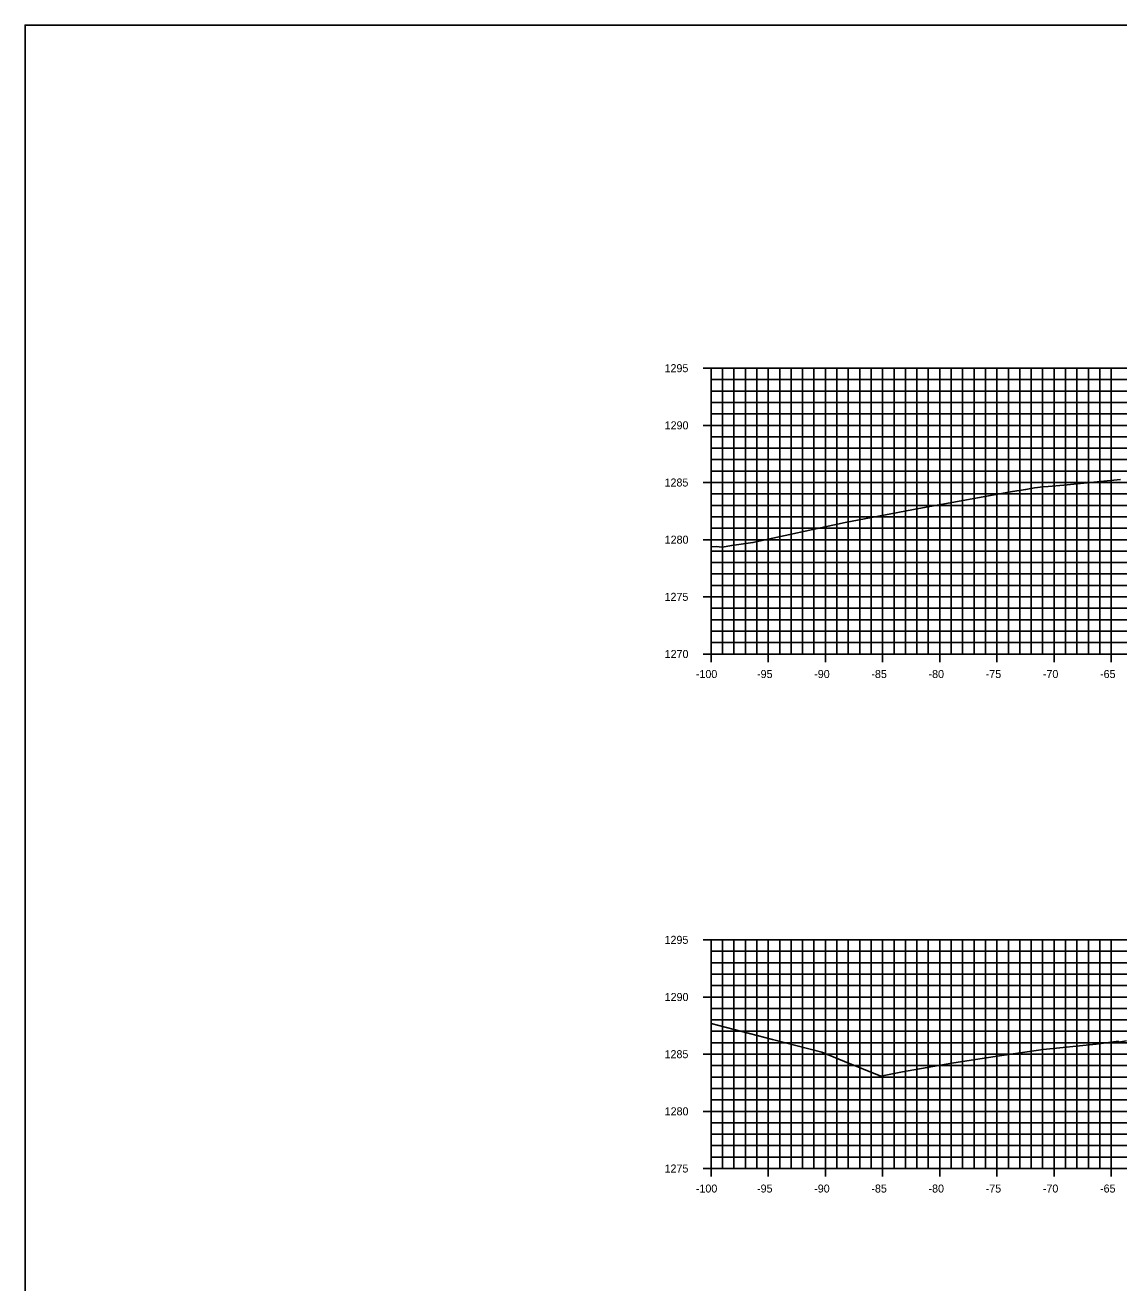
# Model space of a CAD drawing. Extents: x 674939 to 678919, y 750652 to 765176.
# Drawn here: x 678578.5 to 678674.2, y 758622.6 to 758732.6 of the extents above; entities that cross this region are included whole.
import ezdxf

# ---------------------------------------------------------------- set-up
doc = ezdxf.new("R2010")
doc.units = 0
for name, color, linetype in [('Level 10', 7, 'Continuous'), ('Level 20', 7, 'Continuous'), ('Level 4', 7, 'Continuous'), ('Level 8', 7, 'Continuous'), ('Level 9', 7, 'Continuous')]:
    doc.layers.add(name, color=color, linetype=linetype)

msp = doc.modelspace()

# ---------------------------------------------------------------- linework, layer by layer
at = {"layer": 'Level 10'}
for points in [[(678638.53, 758686.93), (678638.98, 758686.95), (678639.49, 758686.9), (678640.33, 758687.05), (678642.19, 758687.29), (678650.26, 758689.05), (678656.7, 758690.27), (678664.88, 758691.75), (678666.06, 758691.95), (678666.83, 758692.08), (678667.58, 758692.16), (678668.02, 758692.2), (678669.37, 758692.33), (678674.35, 758692.81)], [(678638.53, 758645.22), (678643.9, 758643.83), (678648.22, 758642.72), (678650.2, 758641.9), (678653.38, 758640.62), (678655.28, 758641.01), (678659.6, 758641.75), (678663.55, 758642.38), (678667.57, 758642.96), (678672.2, 758643.42), (678674.16, 758643.68), (678674.16, 758643.67), (678674.16, 758643.59), (678674.86, 758643.72)]]:
    msp.add_lwpolyline(points, dxfattribs=at)
at = {"layer": 'Level 20'}
for p, q in [((678638.53, 758702.55), (678838.53, 758702.55)), ((678638.53, 758677.55), (678638.53, 758702.55)), ((678639.53, 758677.55), (678639.53, 758702.55)), ((678640.53, 758677.55), (678640.53, 758702.55)), ((678641.53, 758677.55), (678641.53, 758702.55)), ((678642.53, 758677.55), (678642.53, 758702.55)), ((678643.53, 758677.55), (678643.53, 758702.55)), ((678644.53, 758677.55), (678644.53, 758702.55)), ((678645.53, 758677.55), (678645.53, 758702.55)), ((678646.53, 758677.55), (678646.53, 758702.55)), ((678647.53, 758677.55), (678647.53, 758702.55)), ((678648.53, 758677.55), (678648.53, 758702.55)), ((678649.53, 758677.55), (678649.53, 758702.55)), ((678650.53, 758677.55), (678650.53, 758702.55)), ((678651.53, 758677.55), (678651.53, 758702.55)), ((678652.53, 758677.55), (678652.53, 758702.55)), ((678653.53, 758677.55), (678653.53, 758702.55)), ((678654.53, 758677.55), (678654.53, 758702.55)), ((678655.53, 758677.55), (678655.53, 758702.55)), ((678656.53, 758677.55), (678656.53, 758702.55)), ((678657.53, 758677.55), (678657.53, 758702.55)), ((678658.53, 758677.55), (678658.53, 758702.55)), ((678659.53, 758677.55), (678659.53, 758702.55)), ((678660.53, 758677.55), (678660.53, 758702.55)), ((678661.53, 758677.55), (678661.53, 758702.55)), ((678662.53, 758677.55), (678662.53, 758702.55)), ((678663.53, 758677.55), (678663.53, 758702.55)), ((678664.53, 758677.55), (678664.53, 758702.55)), ((678665.53, 758677.55), (678665.53, 758702.55)), ((678666.53, 758677.55), (678666.53, 758702.55)), ((678667.53, 758677.55), (678667.53, 758702.55)), ((678668.53, 758677.55), (678668.53, 758702.55)), ((678669.53, 758677.55), (678669.53, 758702.55)), ((678670.53, 758677.55), (678670.53, 758702.55)), ((678671.53, 758677.55), (678671.53, 758702.55)), ((678672.53, 758677.55), (678672.53, 758702.55)), ((678673.53, 758677.55), (678673.53, 758702.55)), ((678638.53, 758701.55), (678838.53, 758701.55)), ((678638.53, 758700.55), (678838.53, 758700.55)), ((678638.53, 758699.55), (678838.53, 758699.55)), ((678638.53, 758698.55), (678838.53, 758698.55)), ((678638.53, 758697.55), (678838.53, 758697.55)), ((678638.53, 758696.55), (678838.53, 758696.55)), ((678638.53, 758695.55), (678838.53, 758695.55)), ((678638.53, 758694.55), (678838.53, 758694.55)), ((678638.53, 758693.55), (678838.53, 758693.55)), ((678638.53, 758692.55), (678838.53, 758692.55)), ((678638.53, 758691.55), (678838.53, 758691.55)), ((678638.53, 758690.55), (678838.53, 758690.55)), ((678638.53, 758689.55), (678838.53, 758689.55)), ((678638.53, 758688.55), (678838.53, 758688.55)), ((678638.53, 758687.55), (678838.53, 758687.55)), ((678638.53, 758686.55), (678838.53, 758686.55)), ((678638.53, 758685.55), (678838.53, 758685.55)), ((678638.53, 758684.55), (678838.53, 758684.55)), ((678638.53, 758683.55), (678838.53, 758683.55)), ((678638.53, 758682.55), (678838.53, 758682.55)), ((678638.53, 758681.55), (678838.53, 758681.55)), ((678638.53, 758680.55), (678838.53, 758680.55)), ((678638.53, 758679.55), (678838.53, 758679.55)), ((678638.53, 758678.55), (678838.53, 758678.55)), ((678638.53, 758677.55), (678838.53, 758677.55)), ((678638.53, 758652.55), (678838.53, 758652.55)), ((678638.53, 758632.55), (678638.53, 758652.55)), ((678639.53, 758632.55), (678639.53, 758652.55)), ((678640.53, 758632.55), (678640.53, 758652.55)), ((678641.53, 758632.55), (678641.53, 758652.55)), ((678642.53, 758632.55), (678642.53, 758652.55)), ((678643.53, 758632.55), (678643.53, 758652.55)), ((678644.53, 758632.55), (678644.53, 758652.55)), ((678645.53, 758632.55), (678645.53, 758652.55)), ((678646.53, 758632.55), (678646.53, 758652.55)), ((678647.53, 758632.55), (678647.53, 758652.55)), ((678648.53, 758632.55), (678648.53, 758652.55)), ((678649.53, 758632.55), (678649.53, 758652.55)), ((678650.53, 758632.55), (678650.53, 758652.55)), ((678651.53, 758632.55), (678651.53, 758652.55)), ((678652.53, 758632.55), (678652.53, 758652.55)), ((678653.53, 758632.55), (678653.53, 758652.55)), ((678654.53, 758632.55), (678654.53, 758652.55)), ((678655.53, 758632.55), (678655.53, 758652.55)), ((678656.53, 758632.55), (678656.53, 758652.55)), ((678657.53, 758632.55), (678657.53, 758652.55)), ((678658.53, 758632.55), (678658.53, 758652.55)), ((678659.53, 758632.55), (678659.53, 758652.55)), ((678660.53, 758632.55), (678660.53, 758652.55)), ((678661.53, 758632.55), (678661.53, 758652.55)), ((678662.53, 758632.55), (678662.53, 758652.55)), ((678663.53, 758632.55), (678663.53, 758652.55)), ((678664.53, 758632.55), (678664.53, 758652.55)), ((678665.53, 758632.55), (678665.53, 758652.55)), ((678666.53, 758632.55), (678666.53, 758652.55)), ((678667.53, 758632.55), (678667.53, 758652.55)), ((678668.53, 758632.55), (678668.53, 758652.55)), ((678669.53, 758632.55), (678669.53, 758652.55)), ((678670.53, 758632.55), (678670.53, 758652.55)), ((678671.53, 758632.55), (678671.53, 758652.55)), ((678672.53, 758632.55), (678672.53, 758652.55)), ((678673.53, 758632.55), (678673.53, 758652.55)), ((678638.53, 758651.55), (678838.53, 758651.55)), ((678638.53, 758650.55), (678838.53, 758650.55)), ((678638.53, 758649.55), (678838.53, 758649.55)), ((678638.53, 758648.55), (678838.53, 758648.55)), ((678638.53, 758647.55), (678838.53, 758647.55)), ((678638.53, 758646.55), (678838.53, 758646.55)), ((678638.53, 758645.55), (678838.53, 758645.55)), ((678638.53, 758644.55), (678838.53, 758644.55)), ((678638.53, 758643.55), (678838.53, 758643.55)), ((678638.53, 758642.55), (678838.53, 758642.55)), ((678638.53, 758641.55), (678838.53, 758641.55)), ((678638.53, 758640.55), (678838.53, 758640.55)), ((678638.53, 758639.55), (678838.53, 758639.55)), ((678638.53, 758638.55), (678838.53, 758638.55)), ((678638.53, 758637.55), (678838.53, 758637.55)), ((678638.53, 758636.55), (678838.53, 758636.55)), ((678638.53, 758635.55), (678838.53, 758635.55)), ((678638.53, 758634.55), (678838.53, 758634.55)), ((678638.53, 758633.55), (678838.53, 758633.55)), ((678638.53, 758632.55), (678838.53, 758632.55))]:
    msp.add_line(p, q, dxfattribs=at)
at = {"layer": 'Level 4'}
msp.add_lwpolyline([(678578.53, 758512.55), (678918.53, 758512.55), (678918.53, 758732.55), (678578.53, 758732.55)], close=True, dxfattribs=at)
at = {"layer": 'Level 8'}
for p, q in [((678637.83, 758702.55), (678639.23, 758702.55)), ((678638.53, 758677.55), (678638.53, 758702.55)), ((678638.53, 758701.55), (678638.88, 758701.55)), ((678638.53, 758700.55), (678638.88, 758700.55)), ((678638.53, 758699.55), (678638.88, 758699.55)), ((678637.83, 758697.55), (678639.23, 758697.55)), ((678638.53, 758698.55), (678638.88, 758698.55)), ((678638.53, 758696.55), (678638.88, 758696.55)), ((678638.53, 758695.55), (678638.88, 758695.55)), ((678638.53, 758694.55), (678638.88, 758694.55)), ((678638.53, 758693.55), (678638.88, 758693.55)), ((678637.83, 758692.55), (678639.23, 758692.55)), ((678638.53, 758691.55), (678638.88, 758691.55)), ((678638.53, 758690.55), (678638.88, 758690.55)), ((678638.53, 758689.55), (678638.88, 758689.55)), ((678638.53, 758688.55), (678638.88, 758688.55)), ((678637.83, 758687.55), (678639.23, 758687.55)), ((678638.53, 758686.55), (678638.88, 758686.55)), ((678638.53, 758685.55), (678638.88, 758685.55)), ((678638.53, 758684.55), (678638.88, 758684.55)), ((678638.53, 758683.55), (678638.88, 758683.55)), ((678637.83, 758682.55), (678639.23, 758682.55)), ((678638.53, 758681.55), (678638.88, 758681.55)), ((678638.53, 758680.55), (678638.88, 758680.55)), ((678638.53, 758679.55), (678638.88, 758679.55)), ((678638.53, 758678.55), (678638.88, 758678.55)), ((678638.53, 758676.85), (678638.53, 758678.25)), ((678643.53, 758676.85), (678643.53, 758678.25)), ((678648.53, 758676.85), (678648.53, 758678.25)), ((678653.53, 758676.85), (678653.53, 758678.25)), ((678658.53, 758676.85), (678658.53, 758678.25)), ((678663.53, 758676.85), (678663.53, 758678.25)), ((678668.53, 758676.85), (678668.53, 758678.25)), ((678673.53, 758676.85), (678673.53, 758678.25)), ((678637.83, 758677.55), (678639.23, 758677.55)), ((678638.53, 758677.55), (678838.53, 758677.55)), ((678637.83, 758652.55), (678639.23, 758652.55)), ((678638.53, 758632.55), (678638.53, 758652.55)), ((678638.53, 758651.55), (678638.88, 758651.55)), ((678638.53, 758650.55), (678638.88, 758650.55)), ((678638.53, 758649.55), (678638.88, 758649.55)), ((678638.53, 758648.55), (678638.88, 758648.55)), ((678637.83, 758647.55), (678639.23, 758647.55)), ((678638.53, 758646.55), (678638.88, 758646.55)), ((678638.53, 758645.55), (678638.88, 758645.55)), ((678638.53, 758644.55), (678638.88, 758644.55)), ((678637.83, 758642.55), (678639.23, 758642.55)), ((678638.53, 758643.55), (678638.88, 758643.55)), ((678638.53, 758641.55), (678638.88, 758641.55)), ((678638.53, 758640.55), (678638.88, 758640.55)), ((678638.53, 758639.55), (678638.88, 758639.55)), ((678638.53, 758638.55), (678638.88, 758638.55)), ((678637.83, 758637.55), (678639.23, 758637.55)), ((678638.53, 758636.55), (678638.88, 758636.55)), ((678638.53, 758635.55), (678638.88, 758635.55)), ((678638.53, 758634.55), (678638.88, 758634.55)), ((678638.53, 758633.55), (678638.88, 758633.55)), ((678638.53, 758631.85), (678638.53, 758633.25)), ((678643.53, 758631.85), (678643.53, 758633.25)), ((678648.53, 758631.85), (678648.53, 758633.25)), ((678653.53, 758631.85), (678653.53, 758633.25)), ((678658.53, 758631.85), (678658.53, 758633.25)), ((678663.53, 758631.85), (678663.53, 758633.25)), ((678668.53, 758631.85), (678668.53, 758633.25)), ((678673.53, 758631.85), (678673.53, 758633.25)), ((678637.83, 758632.55), (678639.23, 758632.55)), ((678638.53, 758632.55), (678838.53, 758632.55))]:
    msp.add_line(p, q, dxfattribs=at)

# ---------------------------------------------------------------- texts
at = {"layer": 'Level 9'}
for s, p in [('1295', (678634.46, 758702.2)), ('1290', (678634.47, 758697.2)), ('1285', (678634.46, 758692.2)), ('1280', (678634.47, 758687.2)), ('1275', (678634.46, 758682.2)), ('1270', (678634.47, 758677.2)), ('-100', (678637.2, 758675.45)), ('-95', (678642.55, 758675.45)), ('-90', (678647.55, 758675.45)), ('-85', (678652.55, 758675.45)), ('-80', (678657.55, 758675.45)), ('-75', (678662.55, 758675.45)), ('-70', (678667.55, 758675.45)), ('-65', (678672.55, 758675.45)), ('1295', (678634.46, 758652.2)), ('1290', (678634.47, 758647.2)), ('1285', (678634.46, 758642.2)), ('1280', (678634.47, 758637.2)), ('1275', (678634.46, 758632.2)), ('-100', (678637.2, 758630.45)), ('-95', (678642.55, 758630.45)), ('-90', (678647.55, 758630.45)), ('-85', (678652.55, 758630.45)), ('-80', (678657.55, 758630.45)), ('-75', (678662.55, 758630.45)), ('-70', (678667.55, 758630.45)), ('-65', (678672.55, 758630.45))]:
    msp.add_text(s, height=0.7, dxfattribs=at).set_placement(p)

doc.saveas('drawing.dxf')
